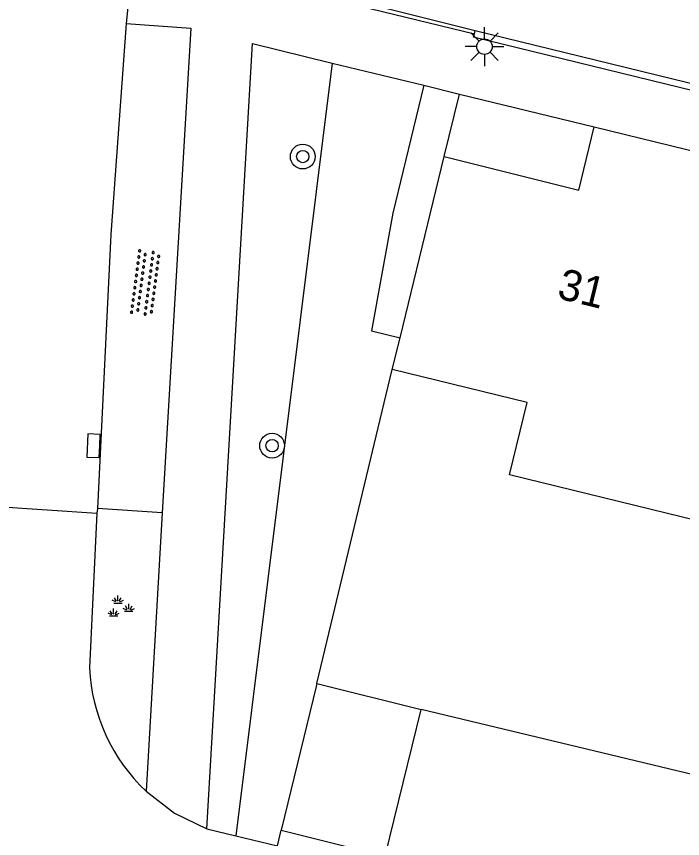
# Model space of a CAD drawing. Extents: x 125000 to 129004, y 397500 to 399008.
# Drawn here: x 126988.92 to 127010.41, y 398142.51 to 398169.04 of the extents above; entities that cross this region are included whole.
import ezdxf

# ---------------------------------------------------------------- set-up
doc = ezdxf.new("R2010")
doc.units = 0
for name, color, linetype in [('gg-afsc-faunaraster', 7, 'Continuous'), ('gg-afsc-hekwerk', 7, 'Continuous'), ('gg-afsc-muur', 7, 'Continuous'), ('gg-anno-huisnummerreeks BGT', 7, 'Continuous'), ('gg-bbg-bijgebouw', 7, 'Continuous'), ('gg-bbg-hoofdgebouw', 7, 'Continuous'), ('gg-knt-verharding', 7, 'Continuous'), ('gt-grn-groengrens', 7, 'Continuous'), ('gt-symb-boom', 7, 'Continuous'), ('gt-symb-groenvak', 7, 'Continuous'), ('gt-symb-kolk', 7, 'Continuous'), ('gt-symb-lichtmast', 7, 'Continuous'), ('gt-symb-overige verharding', 7, 'Continuous')]:
    doc.layers.add(name, color=color, linetype=linetype)

# ---------------------------------------------------------------- blocks, each defined once
blk = doc.blocks.new('gt0-LMAST')
at = {"layer": 'gt-symb-lichtmast'}
for p, q in [((-0.005, 0.246), (-0.005, 0.621)), ((-0.182, 0.173), (-0.447, 0.438)), ((0.172, 0.173), (0.437, 0.438)), ((-0.255, -0.004), (-0.63, -0.004)), ((-0.182, -0.181), (-0.447, -0.446)), ((-0.005, -0.254), (-0.005, -0.629)), ((0.437, -0.446), (0.172, -0.181)), ((0.245, -0.004), (0.62, -0.004))]:
    blk.add_line(p, q, dxfattribs=at)
blk.add_circle((-0.005, -0.004), 0.25, dxfattribs=at)
blk = doc.blocks.new('gt0-KOLK')
at = {"layer": 'gt-symb-kolk'}
blk.add_lwpolyline([(0, 0), (0.375, 0), (0.375, 0.4), (-0.375, 0.4), (-0.375, 0), (0, 0)], dxfattribs=at)
blk = doc.blocks.new('gt0-GRVAK')
at = {"layer": 'gt-symb-groenvak'}
for p, q in [((-0.091, 0.211), (-0.156, 0.322)), ((-0.047, 0.214), (-0.047, 0.393)), ((-0.004, 0.211), (0.061, 0.322)), ((-0.11, 0.189), (-0.228, 0.24)), ((-0.182, 0.153), (0.088, 0.153)), ((0.015, 0.189), (0.133, 0.24)), ((0.262, -0.052), (0.197, 0.059)), ((0.305, -0.049), (0.305, 0.13)), ((0.349, -0.052), (0.414, 0.059)), ((-0.245, -0.228), (-0.363, -0.177)), ((-0.318, -0.264), (-0.047, -0.264)), ((-0.226, -0.206), (-0.291, -0.095)), ((-0.183, -0.203), (-0.183, -0.024)), ((-0.139, -0.206), (-0.074, -0.095)), ((-0.12, -0.228), (-0.002, -0.177)), ((0.243, -0.074), (0.125, -0.023)), ((0.17, -0.11), (0.441, -0.11)), ((0.368, -0.074), (0.486, -0.023))]:
    blk.add_line(p, q, dxfattribs=at)
blk = doc.blocks.new('gt0-OVH')
at = {"layer": 'gt-symb-overige verharding'}
for points in [[(-0.972, 0.298), (-0.967, 0.308), (-0.965, 0.319), (-0.966, 0.33), (-0.971, 0.34), (-0.978, 0.348), (-0.988, 0.353), (-0.999, 0.355), (-1.01, 0.354), (-1.02, 0.349), (-1.028, 0.342), (-1.033, 0.332), (-1.035, 0.321), (-1.034, 0.31), (-1.029, 0.3), (-1.022, 0.292), (-1.012, 0.287), (-1.001, 0.285), (-0.99, 0.286), (-0.98, 0.291)], [(-0.772, 0.298), (-0.767, 0.308), (-0.765, 0.319), (-0.766, 0.33), (-0.771, 0.34), (-0.778, 0.348), (-0.788, 0.353), (-0.799, 0.355), (-0.81, 0.354), (-0.82, 0.349), (-0.828, 0.342), (-0.833, 0.332), (-0.835, 0.321), (-0.834, 0.31), (-0.829, 0.3), (-0.822, 0.292), (-0.812, 0.287), (-0.801, 0.285), (-0.79, 0.286), (-0.78, 0.291)], [(-0.572, 0.298), (-0.567, 0.308), (-0.565, 0.319), (-0.566, 0.33), (-0.571, 0.34), (-0.578, 0.348), (-0.588, 0.353), (-0.599, 0.355), (-0.61, 0.354), (-0.62, 0.349), (-0.628, 0.342), (-0.633, 0.332), (-0.635, 0.321), (-0.634, 0.31), (-0.629, 0.3), (-0.622, 0.292), (-0.612, 0.287), (-0.601, 0.285), (-0.59, 0.286), (-0.58, 0.291)], [(-0.372, 0.298), (-0.367, 0.308), (-0.365, 0.319), (-0.366, 0.33), (-0.371, 0.34), (-0.378, 0.348), (-0.388, 0.353), (-0.399, 0.355), (-0.41, 0.354), (-0.42, 0.349), (-0.428, 0.342), (-0.433, 0.332), (-0.435, 0.321), (-0.434, 0.31), (-0.429, 0.3), (-0.422, 0.292), (-0.412, 0.287), (-0.401, 0.285), (-0.39, 0.286), (-0.38, 0.291)], [(-0.172, 0.298), (-0.167, 0.308), (-0.165, 0.319), (-0.166, 0.33), (-0.171, 0.34), (-0.178, 0.348), (-0.188, 0.353), (-0.199, 0.355), (-0.21, 0.354), (-0.22, 0.349), (-0.228, 0.342), (-0.233, 0.332), (-0.235, 0.321), (-0.234, 0.31), (-0.229, 0.3), (-0.222, 0.292), (-0.212, 0.287), (-0.201, 0.285), (-0.19, 0.286), (-0.18, 0.291)], [(0.028, 0.298), (0.033, 0.308), (0.035, 0.319), (0.034, 0.33), (0.029, 0.34), (0.022, 0.348), (0.012, 0.353), (0.001, 0.355), (-0.01, 0.354), (-0.02, 0.349), (-0.028, 0.342), (-0.033, 0.332), (-0.035, 0.321), (-0.034, 0.31), (-0.029, 0.3), (-0.022, 0.292), (-0.012, 0.287), (-0.001, 0.285), (0.01, 0.286), (0.02, 0.291)], [(0.228, 0.298), (0.233, 0.308), (0.235, 0.319), (0.234, 0.33), (0.229, 0.34), (0.222, 0.348), (0.212, 0.353), (0.201, 0.355), (0.19, 0.354), (0.18, 0.349), (0.172, 0.342), (0.167, 0.332), (0.165, 0.321), (0.166, 0.31), (0.171, 0.3), (0.178, 0.292), (0.188, 0.287), (0.199, 0.285), (0.21, 0.286), (0.22, 0.291)], [(0.428, 0.298), (0.433, 0.308), (0.435, 0.319), (0.434, 0.33), (0.429, 0.34), (0.422, 0.348), (0.412, 0.353), (0.401, 0.355), (0.39, 0.354), (0.38, 0.349), (0.372, 0.342), (0.367, 0.332), (0.365, 0.321), (0.366, 0.31), (0.371, 0.3), (0.378, 0.292), (0.388, 0.287), (0.399, 0.285), (0.41, 0.286), (0.42, 0.291)], [(0.628, 0.298), (0.633, 0.308), (0.635, 0.319), (0.634, 0.33), (0.629, 0.34), (0.622, 0.348), (0.612, 0.353), (0.601, 0.355), (0.59, 0.354), (0.58, 0.349), (0.572, 0.342), (0.567, 0.332), (0.565, 0.321), (0.566, 0.31), (0.571, 0.3), (0.578, 0.292), (0.588, 0.287), (0.599, 0.285), (0.61, 0.286), (0.62, 0.291)], [(0.828, 0.298), (0.833, 0.308), (0.835, 0.319), (0.834, 0.33), (0.829, 0.34), (0.822, 0.348), (0.812, 0.353), (0.801, 0.355), (0.79, 0.354), (0.78, 0.349), (0.772, 0.342), (0.767, 0.332), (0.765, 0.321), (0.766, 0.31), (0.771, 0.3), (0.778, 0.292), (0.788, 0.287), (0.799, 0.285), (0.81, 0.286), (0.82, 0.291)], [(1.028, 0.298), (1.033, 0.308), (1.035, 0.319), (1.034, 0.33), (1.029, 0.34), (1.022, 0.348), (1.012, 0.353), (1.001, 0.355), (0.99, 0.354), (0.98, 0.349), (0.972, 0.342), (0.967, 0.332), (0.965, 0.321), (0.966, 0.31), (0.971, 0.3), (0.978, 0.292), (0.988, 0.287), (0.999, 0.285), (1.01, 0.286), (1.02, 0.291)], [(-0.872, 0.106), (-0.867, 0.116), (-0.865, 0.126), (-0.866, 0.137), (-0.871, 0.147), (-0.878, 0.156), (-0.888, 0.161), (-0.899, 0.163), (-0.91, 0.162), (-0.92, 0.157), (-0.928, 0.15), (-0.933, 0.14), (-0.935, 0.129), (-0.934, 0.118), (-0.929, 0.108), (-0.922, 0.1), (-0.912, 0.095), (-0.901, 0.092), (-0.89, 0.094), (-0.88, 0.098)], [(-0.672, 0.106), (-0.667, 0.116), (-0.665, 0.126), (-0.666, 0.137), (-0.671, 0.147), (-0.678, 0.156), (-0.688, 0.161), (-0.699, 0.163), (-0.71, 0.162), (-0.72, 0.157), (-0.728, 0.15), (-0.733, 0.14), (-0.735, 0.129), (-0.734, 0.118), (-0.729, 0.108), (-0.722, 0.1), (-0.712, 0.095), (-0.701, 0.092), (-0.69, 0.094), (-0.68, 0.098)], [(-0.472, 0.106), (-0.467, 0.116), (-0.465, 0.126), (-0.466, 0.137), (-0.471, 0.147), (-0.478, 0.156), (-0.488, 0.161), (-0.499, 0.163), (-0.51, 0.162), (-0.52, 0.157), (-0.528, 0.15), (-0.533, 0.14), (-0.535, 0.129), (-0.534, 0.118), (-0.529, 0.108), (-0.522, 0.1), (-0.512, 0.095), (-0.501, 0.092), (-0.49, 0.094), (-0.48, 0.098)], [(-0.272, 0.106), (-0.267, 0.116), (-0.265, 0.126), (-0.266, 0.137), (-0.271, 0.147), (-0.278, 0.156), (-0.288, 0.161), (-0.299, 0.163), (-0.31, 0.162), (-0.32, 0.157), (-0.328, 0.15), (-0.333, 0.14), (-0.335, 0.129), (-0.334, 0.118), (-0.329, 0.108), (-0.322, 0.1), (-0.312, 0.095), (-0.301, 0.092), (-0.29, 0.094), (-0.28, 0.098)], [(-0.072, 0.106), (-0.067, 0.116), (-0.065, 0.126), (-0.066, 0.137), (-0.071, 0.147), (-0.078, 0.156), (-0.088, 0.161), (-0.099, 0.163), (-0.11, 0.162), (-0.12, 0.157), (-0.128, 0.15), (-0.133, 0.14), (-0.135, 0.129), (-0.134, 0.118), (-0.129, 0.108), (-0.122, 0.1), (-0.112, 0.095), (-0.101, 0.092), (-0.09, 0.094), (-0.08, 0.098)], [(0.128, 0.106), (0.133, 0.116), (0.135, 0.126), (0.134, 0.137), (0.129, 0.147), (0.122, 0.156), (0.112, 0.161), (0.101, 0.163), (0.09, 0.162), (0.08, 0.157), (0.072, 0.15), (0.067, 0.14), (0.065, 0.129), (0.066, 0.118), (0.071, 0.108), (0.078, 0.1), (0.088, 0.095), (0.099, 0.092), (0.11, 0.094), (0.12, 0.098)], [(0.328, 0.106), (0.333, 0.116), (0.335, 0.126), (0.334, 0.137), (0.329, 0.147), (0.322, 0.156), (0.312, 0.161), (0.301, 0.163), (0.29, 0.162), (0.28, 0.157), (0.272, 0.15), (0.267, 0.14), (0.265, 0.129), (0.266, 0.118), (0.271, 0.108), (0.278, 0.1), (0.288, 0.095), (0.299, 0.092), (0.31, 0.094), (0.32, 0.098)], [(0.528, 0.106), (0.533, 0.116), (0.535, 0.126), (0.534, 0.137), (0.529, 0.147), (0.522, 0.156), (0.512, 0.161), (0.501, 0.163), (0.49, 0.162), (0.48, 0.157), (0.472, 0.15), (0.467, 0.14), (0.465, 0.129), (0.466, 0.118), (0.471, 0.108), (0.478, 0.1), (0.488, 0.095), (0.499, 0.092), (0.51, 0.094), (0.52, 0.098)], [(0.728, 0.106), (0.733, 0.116), (0.735, 0.126), (0.734, 0.137), (0.729, 0.147), (0.722, 0.156), (0.712, 0.161), (0.701, 0.163), (0.69, 0.162), (0.68, 0.157), (0.672, 0.15), (0.667, 0.14), (0.665, 0.129), (0.666, 0.118), (0.671, 0.108), (0.678, 0.1), (0.688, 0.095), (0.699, 0.092), (0.71, 0.094), (0.72, 0.098)], [(0.928, 0.106), (0.933, 0.116), (0.935, 0.126), (0.934, 0.137), (0.929, 0.147), (0.922, 0.156), (0.912, 0.161), (0.901, 0.163), (0.89, 0.162), (0.88, 0.157), (0.872, 0.15), (0.867, 0.14), (0.865, 0.129), (0.866, 0.118), (0.871, 0.108), (0.878, 0.1), (0.888, 0.095), (0.899, 0.092), (0.91, 0.094), (0.92, 0.098)], [(-0.972, -0.142), (-0.967, -0.132), (-0.965, -0.121), (-0.966, -0.11), (-0.971, -0.1), (-0.978, -0.092), (-0.988, -0.087), (-0.999, -0.085), (-1.01, -0.086), (-1.02, -0.091), (-1.028, -0.098), (-1.033, -0.108), (-1.035, -0.119), (-1.034, -0.13), (-1.029, -0.14), (-1.022, -0.148), (-1.012, -0.153), (-1.001, -0.155), (-0.99, -0.154), (-0.98, -0.149)], [(-0.772, -0.142), (-0.767, -0.132), (-0.765, -0.121), (-0.766, -0.11), (-0.771, -0.1), (-0.778, -0.092), (-0.788, -0.087), (-0.799, -0.085), (-0.81, -0.086), (-0.82, -0.091), (-0.828, -0.098), (-0.833, -0.108), (-0.835, -0.119), (-0.834, -0.13), (-0.829, -0.14), (-0.822, -0.148), (-0.812, -0.153), (-0.801, -0.155), (-0.79, -0.154), (-0.78, -0.149)], [(-0.572, -0.142), (-0.567, -0.132), (-0.565, -0.121), (-0.566, -0.11), (-0.571, -0.1), (-0.578, -0.092), (-0.588, -0.087), (-0.599, -0.085), (-0.61, -0.086), (-0.62, -0.091), (-0.628, -0.098), (-0.633, -0.108), (-0.635, -0.119), (-0.634, -0.13), (-0.629, -0.14), (-0.622, -0.148), (-0.612, -0.153), (-0.601, -0.155), (-0.59, -0.154), (-0.58, -0.149)], [(-0.372, -0.142), (-0.367, -0.132), (-0.365, -0.121), (-0.366, -0.11), (-0.371, -0.1), (-0.378, -0.092), (-0.388, -0.087), (-0.399, -0.085), (-0.41, -0.086), (-0.42, -0.091), (-0.428, -0.098), (-0.433, -0.108), (-0.435, -0.119), (-0.434, -0.13), (-0.429, -0.14), (-0.422, -0.148), (-0.412, -0.153), (-0.401, -0.155), (-0.39, -0.154), (-0.38, -0.149)], [(-0.172, -0.142), (-0.167, -0.132), (-0.165, -0.121), (-0.166, -0.11), (-0.171, -0.1), (-0.178, -0.092), (-0.188, -0.087), (-0.199, -0.085), (-0.21, -0.086), (-0.22, -0.091), (-0.228, -0.098), (-0.233, -0.108), (-0.235, -0.119), (-0.234, -0.13), (-0.229, -0.14), (-0.222, -0.148), (-0.212, -0.153), (-0.201, -0.155), (-0.19, -0.154), (-0.18, -0.149)], [(0.028, -0.142), (0.033, -0.132), (0.035, -0.121), (0.034, -0.11), (0.029, -0.1), (0.022, -0.092), (0.012, -0.087), (0.001, -0.085), (-0.01, -0.086), (-0.02, -0.091), (-0.028, -0.098), (-0.033, -0.108), (-0.035, -0.119), (-0.034, -0.13), (-0.029, -0.14), (-0.022, -0.148), (-0.012, -0.153), (-0.001, -0.155), (0.01, -0.154), (0.02, -0.149)], [(0.228, -0.142), (0.233, -0.132), (0.235, -0.121), (0.234, -0.11), (0.229, -0.1), (0.222, -0.092), (0.212, -0.087), (0.201, -0.085), (0.19, -0.086), (0.18, -0.091), (0.172, -0.098), (0.167, -0.108), (0.165, -0.119), (0.166, -0.13), (0.171, -0.14), (0.178, -0.148), (0.188, -0.153), (0.199, -0.155), (0.21, -0.154), (0.22, -0.149)], [(0.428, -0.142), (0.433, -0.132), (0.435, -0.121), (0.434, -0.11), (0.429, -0.1), (0.422, -0.092), (0.412, -0.087), (0.401, -0.085), (0.39, -0.086), (0.38, -0.091), (0.372, -0.098), (0.367, -0.108), (0.365, -0.119), (0.366, -0.13), (0.371, -0.14), (0.378, -0.148), (0.388, -0.153), (0.399, -0.155), (0.41, -0.154), (0.42, -0.149)], [(0.628, -0.142), (0.633, -0.132), (0.635, -0.121), (0.634, -0.11), (0.629, -0.1), (0.622, -0.092), (0.612, -0.087), (0.601, -0.085), (0.59, -0.086), (0.58, -0.091), (0.572, -0.098), (0.567, -0.108), (0.565, -0.119), (0.566, -0.13), (0.571, -0.14), (0.578, -0.148), (0.588, -0.153), (0.599, -0.155), (0.61, -0.154), (0.62, -0.149)], [(0.828, -0.142), (0.833, -0.132), (0.835, -0.121), (0.834, -0.11), (0.829, -0.1), (0.822, -0.092), (0.812, -0.087), (0.801, -0.085), (0.79, -0.086), (0.78, -0.091), (0.772, -0.098), (0.767, -0.108), (0.765, -0.119), (0.766, -0.13), (0.771, -0.14), (0.778, -0.148), (0.788, -0.153), (0.799, -0.155), (0.81, -0.154), (0.82, -0.149)], [(1.028, -0.142), (1.033, -0.132), (1.035, -0.121), (1.034, -0.11), (1.029, -0.1), (1.022, -0.092), (1.012, -0.087), (1.001, -0.085), (0.99, -0.086), (0.98, -0.091), (0.972, -0.098), (0.967, -0.108), (0.965, -0.119), (0.966, -0.13), (0.971, -0.14), (0.978, -0.148), (0.988, -0.153), (0.999, -0.155), (1.01, -0.154), (1.02, -0.149)], [(-0.872, -0.334), (-0.867, -0.324), (-0.865, -0.314), (-0.866, -0.303), (-0.871, -0.293), (-0.878, -0.284), (-0.888, -0.279), (-0.899, -0.277), (-0.91, -0.278), (-0.92, -0.283), (-0.928, -0.29), (-0.933, -0.3), (-0.935, -0.311), (-0.934, -0.322), (-0.929, -0.332), (-0.922, -0.34), (-0.912, -0.345), (-0.901, -0.348), (-0.89, -0.346), (-0.88, -0.342)], [(-0.672, -0.334), (-0.667, -0.324), (-0.665, -0.314), (-0.666, -0.303), (-0.671, -0.293), (-0.678, -0.284), (-0.688, -0.279), (-0.699, -0.277), (-0.71, -0.278), (-0.72, -0.283), (-0.728, -0.29), (-0.733, -0.3), (-0.735, -0.311), (-0.734, -0.322), (-0.729, -0.332), (-0.722, -0.34), (-0.712, -0.345), (-0.701, -0.348), (-0.69, -0.346), (-0.68, -0.342)], [(-0.472, -0.334), (-0.467, -0.324), (-0.465, -0.314), (-0.466, -0.303), (-0.471, -0.293), (-0.478, -0.284), (-0.488, -0.279), (-0.499, -0.277), (-0.51, -0.278), (-0.52, -0.283), (-0.528, -0.29), (-0.533, -0.3), (-0.535, -0.311), (-0.534, -0.322), (-0.529, -0.332), (-0.522, -0.34), (-0.512, -0.345), (-0.501, -0.348), (-0.49, -0.346), (-0.48, -0.342)], [(-0.272, -0.334), (-0.267, -0.324), (-0.265, -0.314), (-0.266, -0.303), (-0.271, -0.293), (-0.278, -0.284), (-0.288, -0.279), (-0.299, -0.277), (-0.31, -0.278), (-0.32, -0.283), (-0.328, -0.29), (-0.333, -0.3), (-0.335, -0.311), (-0.334, -0.322), (-0.329, -0.332), (-0.322, -0.34), (-0.312, -0.345), (-0.301, -0.348), (-0.29, -0.346), (-0.28, -0.342)], [(-0.072, -0.334), (-0.067, -0.324), (-0.065, -0.314), (-0.066, -0.303), (-0.071, -0.293), (-0.078, -0.284), (-0.088, -0.279), (-0.099, -0.277), (-0.11, -0.278), (-0.12, -0.283), (-0.128, -0.29), (-0.133, -0.3), (-0.135, -0.311), (-0.134, -0.322), (-0.129, -0.332), (-0.122, -0.34), (-0.112, -0.345), (-0.101, -0.348), (-0.09, -0.346), (-0.08, -0.342)], [(0.128, -0.334), (0.133, -0.324), (0.135, -0.314), (0.134, -0.303), (0.129, -0.293), (0.122, -0.284), (0.112, -0.279), (0.101, -0.277), (0.09, -0.278), (0.08, -0.283), (0.072, -0.29), (0.067, -0.3), (0.065, -0.311), (0.066, -0.322), (0.071, -0.332), (0.078, -0.34), (0.088, -0.345), (0.099, -0.348), (0.11, -0.346), (0.12, -0.342)], [(0.328, -0.334), (0.333, -0.324), (0.335, -0.314), (0.334, -0.303), (0.329, -0.293), (0.322, -0.284), (0.312, -0.279), (0.301, -0.277), (0.29, -0.278), (0.28, -0.283), (0.272, -0.29), (0.267, -0.3), (0.265, -0.311), (0.266, -0.322), (0.271, -0.332), (0.278, -0.34), (0.288, -0.345), (0.299, -0.348), (0.31, -0.346), (0.32, -0.342)], [(0.528, -0.334), (0.533, -0.324), (0.535, -0.314), (0.534, -0.303), (0.529, -0.293), (0.522, -0.284), (0.512, -0.279), (0.501, -0.277), (0.49, -0.278), (0.48, -0.283), (0.472, -0.29), (0.467, -0.3), (0.465, -0.311), (0.466, -0.322), (0.471, -0.332), (0.478, -0.34), (0.488, -0.345), (0.499, -0.348), (0.51, -0.346), (0.52, -0.342)], [(0.728, -0.334), (0.733, -0.324), (0.735, -0.314), (0.734, -0.303), (0.729, -0.293), (0.722, -0.284), (0.712, -0.279), (0.701, -0.277), (0.69, -0.278), (0.68, -0.283), (0.672, -0.29), (0.667, -0.3), (0.665, -0.311), (0.666, -0.322), (0.671, -0.332), (0.678, -0.34), (0.688, -0.345), (0.699, -0.348), (0.71, -0.346), (0.72, -0.342)], [(0.928, -0.334), (0.933, -0.324), (0.935, -0.314), (0.934, -0.303), (0.929, -0.293), (0.922, -0.284), (0.912, -0.279), (0.901, -0.277), (0.89, -0.278), (0.88, -0.283), (0.872, -0.29), (0.867, -0.3), (0.865, -0.311), (0.866, -0.322), (0.871, -0.332), (0.878, -0.34), (0.888, -0.345), (0.899, -0.348), (0.91, -0.346), (0.92, -0.342)]]:
    blk.add_lwpolyline(points, close=True, dxfattribs=at)
blk = doc.blocks.new('gt0-BOOM')
at = {"layer": 'gt-symb-boom'}
for radius in [0.4, 0.2]:
    blk.add_circle((0, 0), radius, dxfattribs=at)

msp = doc.modelspace()

# ---------------------------------------------------------------- linework, layer by layer
at = {"layer": 'gg-afsc-faunaraster'}
msp.add_lwpolyline([(127049.642, 398184.64), (127001.983, 398196.408), (126997.816, 398170.067), (127003.721, 398168.592)], dxfattribs=at)
at = {"layer": 'gg-afsc-hekwerk'}
msp.add_line((127015.829, 398143.349), (127001.971, 398146.678), dxfattribs=at)
at = {"layer": 'gg-afsc-muur'}
for p, q in [((127003.694, 398168.48), (127003.721, 398168.592)), ((126998.613, 398147.517), (127001.045, 398157.643))]:
    msp.add_line(p, q, dxfattribs=at)
for points in [[(127141.096, 398132.812), (127141.101, 398134.817), (127088.79, 398147.571), (127003.667, 398168.369), (127003.694, 398168.48)], [(127003.721, 398168.592), (127088.844, 398147.775), (127141.318, 398134.986), (127141.292, 398132.81)]]:
    msp.add_lwpolyline(points, dxfattribs=at)
at = {"layer": 'gg-bbg-bijgebouw'}
for p, q in [((126998.613, 398147.517), (126998.59, 398147.422)), ((126998.613, 398147.517), (127001.971, 398146.678)), ((126998.59, 398147.422), (126997.986, 398144.949)), ((126997.986, 398144.949), (126997.456, 398142.777))]:
    msp.add_line(p, q, dxfattribs=at)
msp.add_lwpolyline([(126997.456, 398142.777), (127000.814, 398141.938), (127001.971, 398146.678)], dxfattribs=at)
at = {"layer": 'gg-bbg-hoofdgebouw'}
for p, q in [((127007.561, 398165.476), (127013.629, 398163.99)), ((127001.295, 398158.671), (127002.715, 398164.516)), ((127001.045, 398157.643), (127001.295, 398158.671))]:
    msp.add_line(p, q, dxfattribs=at)
for points in [[(127002.715, 398164.516), (127007.062, 398163.436), (127007.561, 398165.476)], [(127010.888, 398152.765), (127004.821, 398154.244), (127005.391, 398156.583), (127001.045, 398157.643)]]:
    msp.add_lwpolyline(points, dxfattribs=at)
at = {"layer": 'gg-knt-verharding'}
for p, q in [((126992.71, 398171.334), (126992.457, 398168.814)), ((126997.312, 398170.037), (127003.694, 398168.48)), ((126999.106, 398167.538), (127002.057, 398166.818)), ((127002.057, 398166.818), (127003.208, 398166.537)), ((127003.208, 398166.537), (127007.561, 398165.476)), ((126986.033, 398153.385), (126991.507, 398153.007)), ((126991.53, 398153.166), (126991.507, 398153.007)), ((126993.615, 398153.02), (126991.53, 398153.166)), ((126991.507, 398153.007), (126991.275, 398148.016)), ((126993.615, 398153.02), (126993.103, 398144.038)), ((126995.06, 398142.824), (126995.995, 398142.598)), ((126997.342, 398142.272), (126997.456, 398142.777)), ((126995.995, 398142.598), (126997.342, 398142.272))]:
    msp.add_line(p, q, dxfattribs=at)
for points in [[(126992.457, 398168.814), (126991.962, 398162.003), (126991.53, 398153.166)], [(126992.457, 398168.814), (126994.549, 398168.665), (126993.615, 398153.02)], [(126995.06, 398142.824), (126996.537, 398168.164), (126999.106, 398167.538)], [(126993.103, 398144.038), (126994.021, 398143.333), (126995.06, 398142.824)]]:
    msp.add_lwpolyline(points, dxfattribs=at)
msp.add_arc((126997.095, 398148.281), 5.826, 182.6099, 226.7503, dxfattribs=at)
at = {"layer": 'gt-grn-groengrens'}
for p, q in [((126999.106, 398167.538), (126995.995, 398142.598)), ((127002.715, 398164.516), (127003.208, 398166.537))]:
    msp.add_line(p, q, dxfattribs=at)
msp.add_lwpolyline([(127002.057, 398166.818), (127001.057, 398162.693), (127000.378, 398158.894), (127001.295, 398158.671)], dxfattribs=at)

# ---------------------------------------------------------------- block references
at = {"layer": 'gt-symb-boom'}
for p in [(126998.156, 398164.519), (126997.167, 398155.189)]:
    msp.add_blockref('gt0-BOOM', p, dxfattribs=at)
at = {"layer": 'gt-symb-groenvak'}
msp.add_blockref('gt0-GRVAK', (126992.237, 398149.959), dxfattribs=at)
at = {"layer": 'gt-symb-kolk', "rotation": 87.89324054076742}
msp.add_blockref('gt0-KOLK', (126991.604, 398155.18), dxfattribs=at)
at = {"layer": 'gt-symb-lichtmast'}
msp.add_blockref('gt0-LMAST', (127004.025, 398168.07), dxfattribs=at)
at = {"layer": 'gt-symb-overige verharding', "rotation": 82.53402593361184}
msp.add_blockref('gt0-OVH', (126993.08, 398160.445), dxfattribs=at)

# ---------------------------------------------------------------- texts
at = {"layer": 'gg-anno-huisnummerreeks BGT'}
msp.add_text('31', height=1, rotation=346.3, dxfattribs=at).set_placement((127006.326, 398159.956))

doc.saveas('drawing.dxf')
